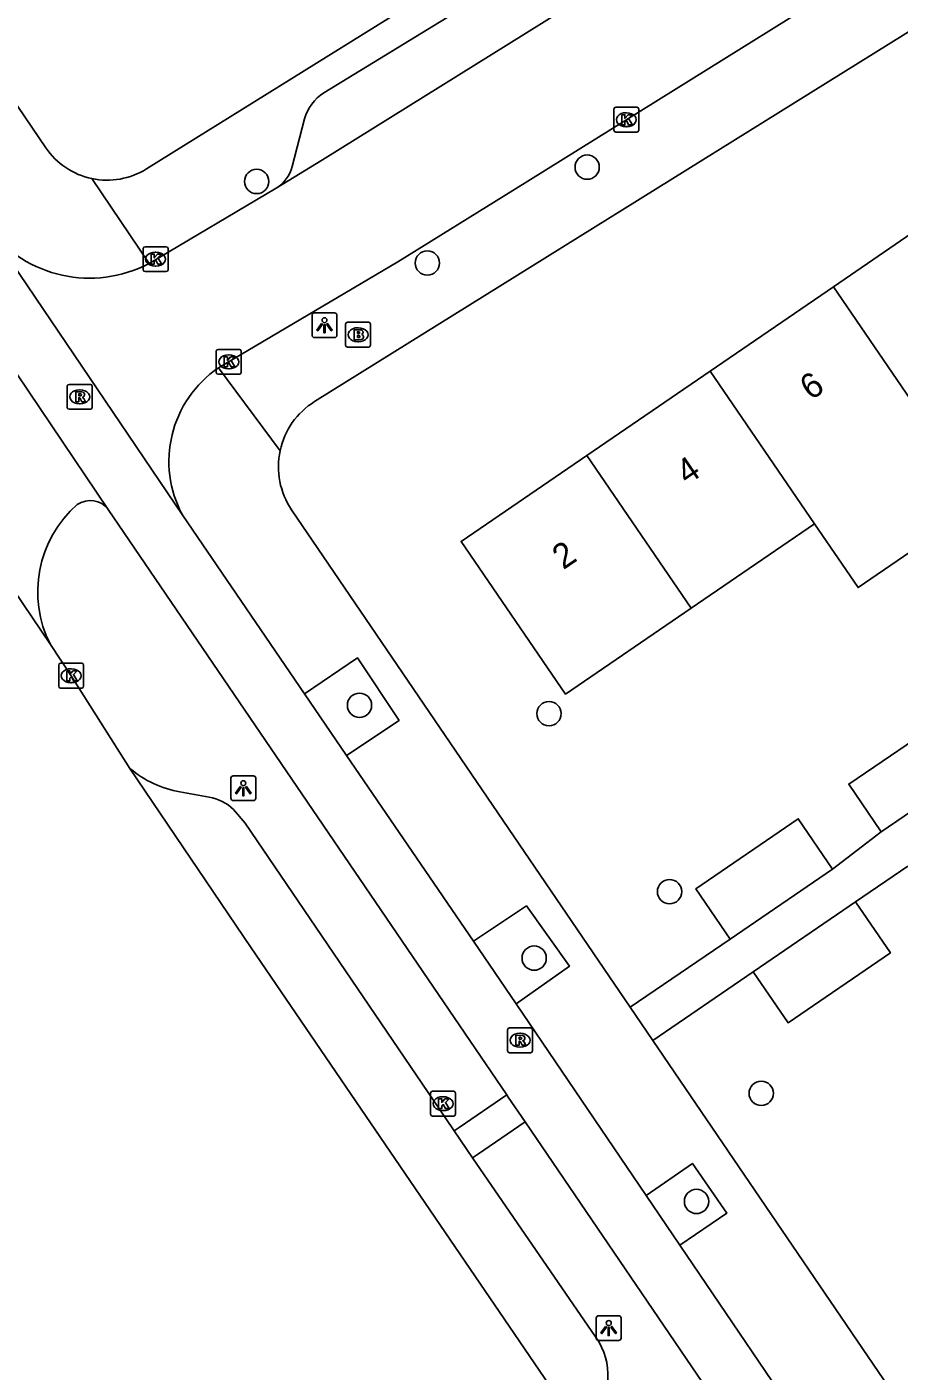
# Model space of a CAD drawing. Extents: x 160037 to 160839, y 385326 to 386441.
# Drawn here: x 160079.6 to 160114.7, y 386017.5 to 386071.6 of the extents above; entities that cross this region are included whole.
import ezdxf

# ---------------------------------------------------------------- set-up
doc = ezdxf.new("R2010")
doc.units = 0
for name, color, linetype in [('IMGEO_Boom', 7, 'Continuous'), ('IMGEO_Brandkraan', 7, 'Continuous'), ('IMGEO_Fietspad_gesloten', 7, 'Continuous'), ('IMGEO_Kolk', 7, 'Continuous'), ('IMGEO_Lichtpunt', 7, 'Continuous'), ('IMGEO_Pand', 7, 'Continuous'), ('IMGEO_Pand_nummerreeks', 7, 'Continuous'), ('IMGEO_Parkeervlak_open', 7, 'Continuous'), ('IMGEO_Rijbaan_lokaal_gesloten', 7, 'Continuous'), ('IMGEO_Rijbaan_lokaal_open', 7, 'Continuous'), ('IMGEO_Rioolput', 7, 'Continuous'), ('IMGEO_Voetpad_open', 7, 'Continuous')]:
    doc.layers.add(name, color=color, linetype=linetype)

msp = doc.modelspace()

# ---------------------------------------------------------------- linework, layer by layer
at = {"layer": 'IMGEO_Boom'}
for centre in [(160102.145, 386065.915), (160088.85, 386065.339), (160095.719, 386062.058), (160092.988, 386044.279), (160100.61, 386043.943), (160105.458, 386036.784), (160100.013, 386034.113), (160109.145, 386028.678), (160106.543, 386024.329)]:
    msp.add_circle(centre, 0.489, dxfattribs=at)
at = {"layer": 'IMGEO_Brandkraan'}
for p, q in [((160092.431, 386058.751), (160092.431, 386059.603)), ((160092.506, 386059.677), (160093.358, 386059.677)), ((160093.432, 386059.603), (160093.432, 386058.751)), ((160092.919, 386059.457), (160092.944, 386059.457)), ((160093.358, 386058.677), (160092.506, 386058.677)), ((160092.942, 386058.897), (160092.917, 386058.897))]:
    msp.add_line(p, q, dxfattribs=at)
for points in [[(160092.431, 386058.751), (160092.431, 386059.603)], [(160092.506, 386059.677), (160093.358, 386059.677)], [(160093.432, 386059.603), (160093.432, 386058.751)], [(160092.779, 386059.377), (160092.779, 386058.977), (160092.992, 386058.977)], [(160093.01, 386059.377), (160092.779, 386059.377)], [(160092.958, 386059.296), (160092.904, 386059.296), (160092.904, 386059.22)], [(160092.904, 386059.22), (160092.957, 386059.22)], [(160092.966, 386059.144), (160092.904, 386059.144), (160092.904, 386059.063)], [(160092.904, 386059.063), (160092.966, 386059.063)], [(160093.358, 386058.677), (160092.506, 386058.677)]]:
    msp.add_lwpolyline(points, dxfattribs=at)
for centre, radius, start, end in [((160092.508, 386059.601), 0.0765, 91.552, 178.448), ((160092.508, 386059.601), 0.0765, 91.552, 178.448), ((160093.356, 386059.601), 0.0765, 1.552, 88.448), ((160093.356, 386059.601), 0.0765, 1.552, 88.448), ((160092.959, 386059.258), 0.0379, 267.8285, 90.9355), ((160092.967, 386059.103), 0.0404, 269.8759, 90.5077), ((160092.998, 386059.228), 0.251, 268.6676, 293.5347), ((160093.014, 386059.232), 0.145, 59.4692, 91.5367), ((160093.039, 386059.279), 0.0922, 285.5137, 58.1501), ((160093.044, 386059.087), 0.105, 301.3115, 78.989), ((160092.508, 386058.753), 0.0765, 181.552, 268.448), ((160092.508, 386058.753), 0.0765, 181.552, 268.448), ((160093.356, 386058.753), 0.0765, 271.552, 358.448), ((160093.356, 386058.753), 0.0765, 271.552, 358.448)]:
    msp.add_arc(centre, radius, start, end, dxfattribs=at)
for centre, major_axis, ratio, start_param, end_param in [((160092.918, 386059.177), (-0.387, 0.002), 0.722429, 4.712389, 7.853982), ((160092.943, 386059.177), (-0.39, 0.002), 0.717154, 1.570796, 4.712389)]:
    msp.add_ellipse(centre, major_axis=major_axis, ratio=ratio, start_param=start_param, end_param=end_param, dxfattribs=at)
at = {"layer": 'IMGEO_Fietspad_gesloten'}
for points in [[(160082.886, 386052.153), (160098.913, 386028.61)], [(160085.878, 386051.905), (160090.773, 386044.738)], [(160090.773, 386044.738), (160092.471, 386042.253)], [(160092.471, 386042.253), (160097.57, 386034.788)], [(160097.57, 386034.788), (160099.287, 386032.274)], [(160099.287, 386032.274), (160104.519, 386024.566)], [(160098.913, 386028.61), (160098.973, 386028.522), (160099.648, 386027.53)], [(160099.648, 386027.53), (160113.486, 386007.198)], [(160104.519, 386024.566), (160105.869, 386022.573)], [(160105.869, 386022.573), (160111.431, 386014.367)]]:
    msp.add_lwpolyline(points, dxfattribs=at)
at = {"layer": 'IMGEO_Kolk'}
for p, q in [((160103.219, 386067.396), (160103.219, 386068.248)), ((160103.294, 386068.322), (160104.146, 386068.322)), ((160104.22, 386068.248), (160104.22, 386067.396)), ((160103.707, 386068.102), (160103.732, 386068.102)), ((160104.146, 386067.322), (160103.294, 386067.322)), ((160103.73, 386067.542), (160103.705, 386067.542)), ((160084.362, 386062.716), (160085.214, 386062.716)), ((160084.287, 386061.79), (160084.287, 386062.642)), ((160084.775, 386062.496), (160084.8, 386062.496)), ((160085.288, 386062.642), (160085.288, 386061.79)), ((160085.214, 386061.716), (160084.362, 386061.716)), ((160084.798, 386061.936), (160084.773, 386061.936)), ((160087.229, 386057.66), (160087.229, 386058.512)), ((160087.304, 386058.586), (160088.156, 386058.586)), ((160088.23, 386058.512), (160088.23, 386057.66)), ((160087.717, 386058.366), (160087.742, 386058.366)), ((160088.156, 386057.586), (160087.304, 386057.586)), ((160087.74, 386057.806), (160087.715, 386057.806)), ((160080.966, 386045.967), (160081.818, 386045.967)), ((160080.891, 386045.041), (160080.891, 386045.893)), ((160081.379, 386045.747), (160081.404, 386045.747)), ((160081.892, 386045.893), (160081.892, 386045.041)), ((160081.818, 386044.967), (160080.966, 386044.967)), ((160081.402, 386045.187), (160081.377, 386045.187)), ((160095.85, 386027.834), (160095.85, 386028.686)), ((160095.925, 386028.76), (160096.777, 386028.76)), ((160096.851, 386028.686), (160096.851, 386027.834)), ((160096.338, 386028.54), (160096.363, 386028.54)), ((160096.777, 386027.76), (160095.925, 386027.76)), ((160096.361, 386027.98), (160096.336, 386027.98))]:
    msp.add_line(p, q, dxfattribs=at)
for points in [[(160103.219, 386067.396), (160103.219, 386068.248)], [(160103.294, 386068.322), (160104.146, 386068.322)], [(160104.22, 386068.248), (160104.22, 386067.396)], [(160103.54, 386068.022), (160103.663, 386068.022), (160103.663, 386067.871), (160103.793, 386068.022), (160103.957, 386068.022), (160103.811, 386067.871), (160103.964, 386067.622), (160103.812, 386067.622), (160103.727, 386067.786), (160103.663, 386067.719), (160103.663, 386067.622), (160103.54, 386067.622), (160103.54, 386068.022)], [(160104.146, 386067.322), (160103.294, 386067.322)], [(160084.362, 386062.716), (160085.214, 386062.716)], [(160084.287, 386061.79), (160084.287, 386062.642)], [(160084.608, 386062.416), (160084.731, 386062.416), (160084.731, 386062.265), (160084.861, 386062.416), (160085.025, 386062.416), (160084.879, 386062.265), (160085.032, 386062.016), (160084.88, 386062.016), (160084.795, 386062.18), (160084.731, 386062.113), (160084.731, 386062.016), (160084.608, 386062.016), (160084.608, 386062.416)], [(160085.288, 386062.642), (160085.288, 386061.79)], [(160085.214, 386061.716), (160084.362, 386061.716)], [(160087.229, 386057.66), (160087.229, 386058.512)], [(160087.304, 386058.586), (160088.156, 386058.586)], [(160088.23, 386058.512), (160088.23, 386057.66)], [(160087.55, 386058.286), (160087.673, 386058.286), (160087.673, 386058.135), (160087.803, 386058.286), (160087.967, 386058.286), (160087.821, 386058.135), (160087.974, 386057.886), (160087.822, 386057.886), (160087.737, 386058.05), (160087.673, 386057.983), (160087.673, 386057.886), (160087.55, 386057.886), (160087.55, 386058.286)], [(160088.156, 386057.586), (160087.304, 386057.586)], [(160080.966, 386045.967), (160081.818, 386045.967)], [(160080.891, 386045.041), (160080.891, 386045.893)], [(160081.212, 386045.667), (160081.335, 386045.667), (160081.335, 386045.516), (160081.465, 386045.667), (160081.629, 386045.667), (160081.483, 386045.516), (160081.636, 386045.267), (160081.484, 386045.267), (160081.399, 386045.431), (160081.335, 386045.364), (160081.335, 386045.267), (160081.212, 386045.267), (160081.212, 386045.667)], [(160081.892, 386045.893), (160081.892, 386045.041)], [(160081.818, 386044.967), (160080.966, 386044.967)], [(160095.85, 386027.834), (160095.85, 386028.686)], [(160095.925, 386028.76), (160096.777, 386028.76)], [(160096.851, 386028.686), (160096.851, 386027.834)], [(160096.171, 386028.46), (160096.294, 386028.46), (160096.294, 386028.309), (160096.424, 386028.46), (160096.588, 386028.46), (160096.442, 386028.309), (160096.595, 386028.06), (160096.443, 386028.06), (160096.358, 386028.224), (160096.294, 386028.157), (160096.294, 386028.06), (160096.171, 386028.06), (160096.171, 386028.46)], [(160096.777, 386027.76), (160095.925, 386027.76)]]:
    msp.add_lwpolyline(points, dxfattribs=at)
for centre, start, end in [((160103.296, 386068.246), 91.552, 178.448), ((160103.296, 386068.246), 91.552, 178.448), ((160104.144, 386068.246), 1.552, 88.448), ((160104.144, 386068.246), 1.552, 88.448), ((160103.296, 386067.398), 181.552, 268.448), ((160103.296, 386067.398), 181.552, 268.448), ((160104.144, 386067.398), 271.552, 358.448), ((160104.144, 386067.398), 271.552, 358.448), ((160084.364, 386062.64), 91.552, 178.448), ((160084.364, 386062.64), 91.552, 178.448), ((160085.212, 386062.64), 1.552, 88.448), ((160085.212, 386062.64), 1.552, 88.448), ((160084.364, 386061.792), 181.552, 268.448), ((160084.364, 386061.792), 181.552, 268.448), ((160085.212, 386061.792), 271.552, 358.448), ((160085.212, 386061.792), 271.552, 358.448), ((160087.306, 386058.51), 91.552, 178.448), ((160087.306, 386058.51), 91.552, 178.448), ((160088.154, 386058.51), 1.552, 88.448), ((160088.154, 386058.51), 1.552, 88.448), ((160087.306, 386057.662), 181.552, 268.448), ((160087.306, 386057.662), 181.552, 268.448), ((160088.154, 386057.662), 271.552, 358.448), ((160088.154, 386057.662), 271.552, 358.448), ((160080.968, 386045.891), 91.552, 178.448), ((160080.968, 386045.891), 91.552, 178.448), ((160081.816, 386045.891), 1.552, 88.448), ((160081.816, 386045.891), 1.552, 88.448), ((160080.968, 386045.043), 181.552, 268.448), ((160080.968, 386045.043), 181.552, 268.448), ((160081.816, 386045.043), 271.552, 358.448), ((160081.816, 386045.043), 271.552, 358.448), ((160095.927, 386028.684), 91.552, 178.448), ((160095.927, 386028.684), 91.552, 178.448), ((160096.775, 386028.684), 1.552, 88.448), ((160096.775, 386028.684), 1.552, 88.448), ((160095.927, 386027.836), 181.552, 268.448), ((160095.927, 386027.836), 181.552, 268.448), ((160096.775, 386027.836), 271.552, 358.448), ((160096.775, 386027.836), 271.552, 358.448)]:
    msp.add_arc(centre, 0.0765, start, end, dxfattribs=at)
for centre, major_axis, ratio, start_param, end_param in [((160103.706, 386067.822), (-0.387, 0.002), 0.722429, 4.712389, 7.853982), ((160103.731, 386067.822), (-0.39, 0.002), 0.717154, 1.570796, 4.712389), ((160084.774, 386062.216), (-0.387, 0.002), 0.722429, 4.712389, 7.853982), ((160084.799, 386062.216), (-0.39, 0.002), 0.717154, 1.570796, 4.712389), ((160087.716, 386058.086), (-0.387, 0.002), 0.722429, 4.712389, 7.853982), ((160087.741, 386058.086), (-0.39, 0.002), 0.717154, 1.570796, 4.712389), ((160081.378, 386045.467), (-0.387, 0.002), 0.722429, 4.712389, 7.853982), ((160081.403, 386045.467), (-0.39, 0.002), 0.717154, 1.570796, 4.712389), ((160096.337, 386028.26), (-0.387, 0.002), 0.722429, 4.712389, 7.853982), ((160096.362, 386028.26), (-0.39, 0.002), 0.717154, 1.570796, 4.712389)]:
    msp.add_ellipse(centre, major_axis=major_axis, ratio=ratio, start_param=start_param, end_param=end_param, dxfattribs=at)
at = {"layer": 'IMGEO_Lichtpunt'}
for p, q in [((160091.983, 386060.057), (160091.175, 386060.057)), ((160091.983, 386060.057), (160091.175, 386060.057)), ((160091.081, 386059.962), (160091.081, 386059.155)), ((160091.081, 386059.962), (160091.081, 386059.155)), ((160092.077, 386059.155), (160092.077, 386059.962)), ((160092.077, 386059.155), (160092.077, 386059.962)), ((160091.175, 386059.061), (160091.983, 386059.061)), ((160091.175, 386059.061), (160091.983, 386059.061)), ((160087.817, 386041.345), (160087.817, 386040.538)), ((160087.817, 386041.345), (160087.817, 386040.538)), ((160088.719, 386041.44), (160087.911, 386041.44)), ((160088.719, 386041.44), (160087.911, 386041.44)), ((160088.813, 386040.538), (160088.813, 386041.345)), ((160088.813, 386040.538), (160088.813, 386041.345)), ((160087.911, 386040.444), (160088.719, 386040.444)), ((160087.911, 386040.444), (160088.719, 386040.444)), ((160102.513, 386019.641), (160102.513, 386018.834)), ((160102.513, 386019.641), (160102.513, 386018.834)), ((160103.415, 386019.736), (160102.607, 386019.736)), ((160103.415, 386019.736), (160102.607, 386019.736)), ((160103.509, 386018.834), (160103.509, 386019.641)), ((160103.509, 386018.834), (160103.509, 386019.641)), ((160102.607, 386018.74), (160103.415, 386018.74)), ((160102.607, 386018.74), (160103.415, 386018.74))]:
    msp.add_line(p, q, dxfattribs=at)
for points in [[(160091.455, 386059.626), (160091.494, 386059.598), (160091.306, 386059.336), (160091.268, 386059.363), (160091.455, 386059.626)], [(160091.557, 386059.578), (160091.604, 386059.578), (160091.604, 386059.256), (160091.557, 386059.256), (160091.557, 386059.578)], [(160091.667, 386059.598), (160091.705, 386059.625), (160091.892, 386059.363), (160091.853, 386059.335), (160091.667, 386059.598)], [(160088.191, 386041.009), (160088.23, 386040.981), (160088.042, 386040.719), (160088.004, 386040.746), (160088.191, 386041.009)], [(160088.293, 386040.961), (160088.34, 386040.961), (160088.34, 386040.639), (160088.293, 386040.639), (160088.293, 386040.961)], [(160088.403, 386040.981), (160088.441, 386041.008), (160088.628, 386040.746), (160088.589, 386040.718), (160088.403, 386040.981)], [(160102.887, 386019.305), (160102.926, 386019.277), (160102.738, 386019.015), (160102.7, 386019.042), (160102.887, 386019.305)], [(160102.989, 386019.257), (160103.036, 386019.257), (160103.036, 386018.935), (160102.989, 386018.935), (160102.989, 386019.257)], [(160103.099, 386019.277), (160103.137, 386019.304), (160103.324, 386019.042), (160103.285, 386019.014), (160103.099, 386019.277)]]:
    msp.add_lwpolyline(points, dxfattribs=at)
for centre in [(160091.58, 386059.76), (160088.316, 386041.143), (160103.012, 386019.439)]:
    msp.add_circle(centre, 0.0994, dxfattribs=at)
for centre, start, end in [((160091.175, 386059.962), 90, 180), ((160091.175, 386059.962), 90, 180), ((160091.983, 386059.962), 0, 90), ((160091.983, 386059.962), 0, 90), ((160091.175, 386059.155), 180, 270), ((160091.175, 386059.155), 180, 270), ((160091.983, 386059.155), 270, 0), ((160091.983, 386059.155), 270, 360), ((160087.911, 386041.345), 90, 180), ((160087.911, 386041.345), 90, 180), ((160088.719, 386041.345), 0, 90), ((160088.719, 386041.345), 0, 90), ((160087.911, 386040.538), 180, 270), ((160087.911, 386040.538), 180, 270), ((160088.719, 386040.538), 270, 0), ((160088.719, 386040.538), 270, 360), ((160102.607, 386019.641), 90, 180), ((160102.607, 386019.641), 90, 180), ((160103.415, 386019.641), 0, 90), ((160103.415, 386019.641), 0, 90), ((160102.607, 386018.834), 180, 270), ((160102.607, 386018.834), 180, 270), ((160103.415, 386018.834), 270, 0), ((160103.415, 386018.834), 270, 360)]:
    msp.add_arc(centre, 0.0946, start, end, dxfattribs=at)
at = {"layer": 'IMGEO_Pand'}
for points in [[(160117.009, 386064.502), (160112.049, 386061.109)], [(160112.049, 386061.109), (160107.088, 386057.715)], [(160116.249, 386054.968), (160112.049, 386061.109)], [(160107.088, 386057.715), (160102.127, 386054.322)], [(160107.088, 386057.715), (160111.288, 386051.575)], [(160111.288, 386051.575), (160113.04, 386049.013), (160118.001, 386052.406), (160116.249, 386054.968)], [(160102.127, 386054.322), (160097.076, 386050.867), (160101.277, 386044.727), (160106.327, 386048.181)], [(160106.327, 386048.181), (160102.127, 386054.322)], [(160106.327, 386048.181), (160111.288, 386051.575)], [(160113.966, 386039.191), (160112.666, 386041.11), (160116.657, 386043.813)], [(160113.966, 386039.191), (160117.963, 386041.905)], [(160107.902, 386034.877), (160106.518, 386036.9), (160110.632, 386039.714), (160112.016, 386037.691)], [(160107.902, 386034.877), (160112.016, 386037.691)], [(160112.941, 386036.37), (160114.338, 386034.328), (160110.223, 386031.514), (160108.827, 386033.556)], [(160108.827, 386033.556), (160112.941, 386036.37)]]:
    msp.add_lwpolyline(points, dxfattribs=at)
at = {"layer": 'IMGEO_Parkeervlak_open'}
for points in [[(160086.936, 386040.579), (160085.768, 386040.792)], [(160096.8, 386027.162), (160096.46, 386027.657), (160088.391, 386039.537), (160087.921, 386040.091)], [(160102.623, 386018.669), (160097.538, 386026.086)]]:
    msp.add_lwpolyline(points, dxfattribs=at)
for centre, radius, start, end in [((160086.521, 386045.002), 4.277, 229.727, 259.8626), ((160086.643, 386038.75), 1.853, 46.3867, 80.9027), ((160100.384, 386017.363), 2.593, 351.2452, 30.2584)]:
    msp.add_arc(centre, radius, start, end, dxfattribs=at)
at = {"layer": 'IMGEO_Rijbaan_lokaal_gesloten'}
for points in [[(160080.555, 386046.718), (160070.529, 386061.557)], [(160083.756, 386041.739), (160081.392, 386045.467), (160080.555, 386046.718)], [(160103.033, 386013.417), (160088.635, 386034.523), (160083.756, 386041.739)]]:
    msp.add_lwpolyline(points, dxfattribs=at)
at = {"layer": 'IMGEO_Rijbaan_lokaal_open'}
for points in [[(160178.667, 386120.27), (160156.551, 386106.569), (160146.18, 386100.226), (160119.45, 386083.623), (160091.499, 386066.209), (160089.637, 386065.068)], [(160157.055, 386101.145), (160150.065, 386096.702), (160139.704, 386090.325), (160118.044, 386076.749), (160099.153, 386064.979), (160094.533, 386062.106), (160087.323, 386057.846)], [(160084.524, 386062.041), (160089.637, 386065.068)], [(160078.052, 386063.462), (160085.878, 386051.905)], [(160082.886, 386052.153), (160075.985, 386062.362)]]:
    msp.add_lwpolyline(points, dxfattribs=at)
for centre, radius, start, end in [((160082.131, 386066.592), 5.141, 217.4973, 297.7358), ((160089.868, 386054.081), 4.544, 124.052, 208.6074), ((160082.158, 386051.596), 0.916, 37.4393, 124.5164), ((160084.715, 386048.838), 4.669, 131.2063, 207.0083)]:
    msp.add_arc(centre, radius, start, end, dxfattribs=at)
at = {"layer": 'IMGEO_Rioolput'}
for p, q in [((160081.236, 386056.255), (160081.236, 386057.107)), ((160081.311, 386057.181), (160082.163, 386057.181)), ((160081.724, 386056.961), (160081.749, 386056.961)), ((160082.237, 386057.107), (160082.237, 386056.255)), ((160081.747, 386056.401), (160081.722, 386056.401)), ((160082.163, 386056.181), (160081.311, 386056.181)), ((160098.945, 386030.383), (160098.945, 386031.235)), ((160099.02, 386031.309), (160099.872, 386031.309)), ((160099.433, 386031.089), (160099.458, 386031.089)), ((160099.946, 386031.235), (160099.946, 386030.383)), ((160099.872, 386030.309), (160099.02, 386030.309)), ((160099.456, 386030.529), (160099.431, 386030.529))]:
    msp.add_line(p, q, dxfattribs=at)
for points in [[(160081.236, 386056.255), (160081.236, 386057.107)], [(160081.311, 386057.181), (160082.163, 386057.181)], [(160081.825, 386056.879), (160081.573, 386056.881), (160081.573, 386056.481)], [(160081.751, 386056.8), (160081.697, 386056.8), (160081.697, 386056.719)], [(160082.237, 386057.107), (160082.237, 386056.255)], [(160081.573, 386056.481), (160081.697, 386056.481), (160081.697, 386056.643), (160081.708, 386056.643)], [(160081.697, 386056.719), (160081.749, 386056.719)], [(160081.755, 386056.614), (160081.826, 386056.481), (160081.966, 386056.481), (160081.901, 386056.607)], [(160082.163, 386056.181), (160081.311, 386056.181)], [(160098.945, 386030.383), (160098.945, 386031.235)], [(160099.02, 386031.309), (160099.872, 386031.309)], [(160099.534, 386031.007), (160099.282, 386031.009), (160099.282, 386030.609)], [(160099.46, 386030.928), (160099.406, 386030.928), (160099.406, 386030.847)], [(160099.406, 386030.847), (160099.458, 386030.847)], [(160099.946, 386031.235), (160099.946, 386030.383)], [(160099.872, 386030.309), (160099.02, 386030.309)], [(160099.282, 386030.609), (160099.406, 386030.609), (160099.406, 386030.771), (160099.417, 386030.771)], [(160099.464, 386030.742), (160099.535, 386030.609), (160099.675, 386030.609), (160099.61, 386030.735)]]:
    msp.add_lwpolyline(points, dxfattribs=at)
for centre, radius, start, end in [((160081.313, 386057.105), 0.0765, 91.552, 178.448), ((160081.313, 386057.105), 0.0765, 91.552, 178.448), ((160081.757, 386056.704), 0.0964, 77.0061, 93.1865), ((160081.771, 386056.761), 0.0378, 276.6634, 79.6772), ((160081.824, 386056.769), 0.109, 350.3612, 89.416), ((160082.161, 386057.105), 0.0765, 1.552, 88.448), ((160082.161, 386057.105), 0.0765, 1.552, 88.448), ((160081.313, 386056.257), 0.0765, 181.552, 268.448), ((160081.313, 386056.257), 0.0765, 181.552, 268.448), ((160081.707, 386056.59), 0.0533, 26.0293, 88.6989), ((160081.733, 386056.908), 0.19, 274.7715, 282.9687), ((160081.822, 386056.769), 0.112, 277.5842, 350.9817), ((160081.806, 386056.554), 0.108, 29.5134, 73.7905), ((160082.161, 386056.257), 0.0765, 271.552, 358.448), ((160082.161, 386056.257), 0.0765, 271.552, 358.448), ((160099.022, 386031.233), 0.0765, 91.552, 178.448), ((160099.022, 386031.233), 0.0765, 91.552, 178.448), ((160099.442, 386031.036), 0.19, 274.7715, 282.9687), ((160099.466, 386030.832), 0.0964, 77.0061, 93.1865), ((160099.48, 386030.889), 0.0378, 276.6634, 79.6772), ((160099.533, 386030.897), 0.109, 350.3612, 89.416), ((160099.531, 386030.897), 0.112, 277.5842, 350.9817), ((160099.87, 386031.233), 0.0765, 1.552, 88.448), ((160099.87, 386031.233), 0.0765, 1.552, 88.448), ((160099.022, 386030.385), 0.0765, 181.552, 268.448), ((160099.022, 386030.385), 0.0765, 181.552, 268.448), ((160099.416, 386030.718), 0.0533, 26.0293, 88.6989), ((160099.515, 386030.682), 0.108, 29.5134, 73.7905), ((160099.87, 386030.385), 0.0765, 271.552, 358.448), ((160099.87, 386030.385), 0.0765, 271.552, 358.448)]:
    msp.add_arc(centre, radius, start, end, dxfattribs=at)
for centre, major_axis, ratio, start_param, end_param in [((160081.723, 386056.681), (-0.387, 0.002), 0.722429, 4.712389, 7.853982), ((160081.748, 386056.681), (-0.39, 0.002), 0.717154, 1.570796, 4.712389), ((160099.432, 386030.809), (-0.387, 0.002), 0.722429, 4.712389, 7.853982), ((160099.457, 386030.809), (-0.39, 0.002), 0.717154, 1.570796, 4.712389)]:
    msp.add_ellipse(centre, major_axis=major_axis, ratio=ratio, start_param=start_param, end_param=end_param, dxfattribs=at)
at = {"layer": 'IMGEO_Voetpad_open'}
for points in [[(160176.734, 386123.221), (160084.42, 386065.846)], [(160091.559, 386068.903), (160116.215, 386083.984), (160125.143, 386089.555), (160141.308, 386099.614), (160158.816, 386110.505), (160173.658, 386119.745), (160173.94, 386119.899)], [(160091.182, 386056.49), (160159.187, 386098.82)], [(160080.37, 386066.697), (160061.775, 386094.12)], [(160090.279, 386065.937), (160090.778, 386067.851)], [(160082.223, 386065.454), (160084.524, 386062.041)], [(160087.323, 386057.846), (160089.794, 386054.512)], [(160103.879, 386032.138), (160090.259, 386052.141)], [(160092.471, 386042.253), (160094.583, 386043.668), (160092.904, 386046.187), (160090.773, 386044.738)], [(160112.016, 386037.691), (160113.966, 386039.191)], [(160115.045, 386037.809), (160112.941, 386036.37)], [(160099.287, 386032.274), (160101.433, 386033.786), (160099.702, 386036.211), (160097.57, 386034.788)], [(160103.879, 386032.138), (160107.902, 386034.877)], [(160108.827, 386033.556), (160104.787, 386030.805)], [(160104.787, 386030.805), (160103.879, 386032.138)], [(160117.111, 386012.705), (160104.787, 386030.805)], [(160098.913, 386028.61), (160097.001, 386027.299), (160096.8, 386027.162)], [(160097.538, 386026.086), (160096.8, 386027.162)], [(160099.648, 386027.53), (160097.734, 386026.22), (160097.538, 386026.086)], [(160105.869, 386022.573), (160107.758, 386023.856), (160106.376, 386025.858), (160104.519, 386024.566)]]:
    msp.add_lwpolyline(points, dxfattribs=at)
for centre, radius, start, end in [((160092.468, 386067.413), 1.745, 121.3658, 165.4541), ((160082.84, 386068.376), 2.987, 214.2119, 258.0804), ((160082.835, 386068.375), 2.984, 258.1609, 302.0722), ((160088.873, 386066.304), 1.454, 301.728, 345.3595), ((160092.807, 386053.874), 3.079, 121.8413, 168.0426), ((160092.803, 386053.871), 3.077, 167.9757, 214.2163)]:
    msp.add_arc(centre, radius, start, end, dxfattribs=at)

# ---------------------------------------------------------------- texts
at = {"layer": 'IMGEO_Pand_nummerreeks'}
for s, rotation, p in [('6', 34.3717, (160111.144, 386056.516)), ('4', 34.3732, (160106.167, 386053.112)), ('2', 34.3732, (160101.187, 386049.706))]:
    msp.add_text(s, height=1, rotation=rotation, dxfattribs=at).set_placement(p)

doc.saveas('drawing.dxf')
